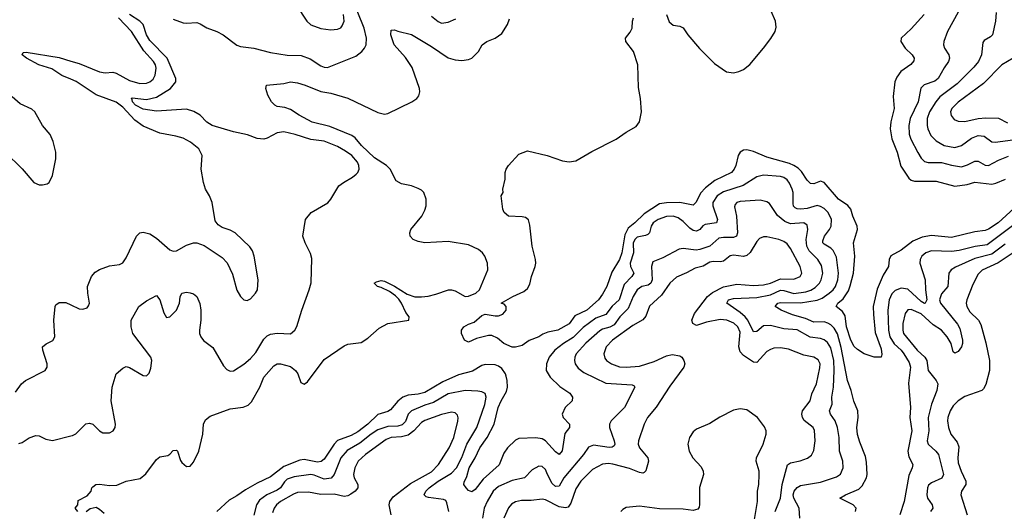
# Model space of a CAD drawing. Header units: inches. Extents: x 1552611 to 1694776, y 811966 to 917215.
# Tile 418 of 549: x 1669695 to 1675565, y 873531 to 876459. Entities that reach past the tile are written whole.
import ezdxf

# ---------------------------------------------------------------- set-up
doc = ezdxf.new("R2010")
doc.units = ezdxf.units.IN
doc.header["$MEASUREMENT"] = 0
doc.layers.add('B6867', color=7, linetype='Continuous')
doc.layers.add('B6877', color=7, linetype='Continuous')

msp = doc.modelspace()

# ---------------------------------------------------------------- linework, layer by layer
at = {"layer": 'B6867', "color": 5}
for points, elevation in [([(1670000, 876104.3), (1669946.3, 876126.3), (1669887, 876167), (1669808.2, 876190), (1669735.5, 876230), (1669709.5, 876250), (1669716.2, 876263.8), (1669733.6, 876266.4), (1669930, 876233.7), (1670000, 876212.7)], 880), ([(1669607.7, 875670), (1669710.2, 875570.2), (1669779.5, 875490), (1669810, 875476), (1669830, 875475.3), (1669857.4, 875482.6), (1669869.6, 875490.4), (1669890, 875531.3), (1669909.8, 875630.2), (1669910.8, 875670), (1669893.9, 875733.9), (1669876.4, 875776.4), (1669829.7, 875830), (1669784, 875910), (1669766.3, 875926.3), (1669698.3, 875958.3), (1669650, 876000.4)], 920), ([(1669670, 874241.3), (1669705.1, 874290), (1669730, 874310.3), (1669846.6, 874370), (1669857.6, 874390), (1669858, 874410), (1669831.8, 874490), (1669829.5, 874510), (1669851.5, 874528.5), (1669891.3, 874548.7), (1669903.6, 874570), (1669898, 874670), (1669905.4, 874750), (1669910, 874760.7), (1669930, 874774), (1669970, 874775.3), (1670000, 874760.8)], 880), ([(1669690, 873934.6), (1669710, 873940.3), (1669750, 873968.5), (1669790, 873981.6), (1669810, 873980.5), (1669850, 873961.3), (1669890, 873953.7), (1670000, 873980)], 860)]:
    msp.add_lwpolyline(points, dxfattribs=dict(at, elevation=elevation))
at = {"layer": 'B6877', "color": 5}
for points, elevation in [([(1670610, 876462.2), (1670670, 876441.2), (1670690, 876438), (1670750, 876442), (1670770, 876434.7), (1670810.9, 876410.9), (1670870, 876389.2), (1670906.7, 876370), (1670988.7, 876308.7), (1671010, 876299), (1671091, 876289), (1671190, 876265), (1671290, 876248.7), (1671373.2, 876246.8), (1671426.7, 876226.7), (1671490, 876184.4), (1671510, 876176.1), (1671530, 876174.9), (1671698.6, 876241.4), (1671735.1, 876270), (1671750.6, 876289.4), (1671759.3, 876310), (1671762.3, 876350), (1671749.2, 876410), (1671634.8, 876690)], 860), ([(1671344.2, 876544.2), (1671406.3, 876450), (1671430, 876428), (1671490, 876406.7), (1671550, 876398.9), (1671590, 876402.2), (1671608.3, 876411.7), (1671617.4, 876422.6), (1671628.3, 876451.7), (1671625.8, 876490)], 880), ([(1670000, 873980), (1670010, 873982.4), (1670030, 873993), (1670088.4, 874051.5), (1670110, 874056.4), (1670130.3, 874050.2), (1670170, 874010.6), (1670190, 873998), (1670230, 873999.3), (1670252.7, 874010), (1670264.5, 874030), (1670265.6, 874050), (1670238.9, 874190), (1670245.6, 874270), (1670269.7, 874350), (1670310, 874383), (1670330, 874392.9), (1670350, 874387), (1670430, 874339), (1670450, 874337.6), (1670466.1, 874353.9), (1670477, 874383), (1670482.6, 874430), (1670476.9, 874450), (1670369.7, 874590), (1670359.7, 874630), (1670359.5, 874670), (1670405.2, 874750), (1670450, 874783.8), (1670510, 874816), (1670530, 874791.3), (1670553.1, 874713.1), (1670570, 874685.5), (1670590, 874688.7), (1670629.7, 874730), (1670648.2, 874770), (1670652, 874808), (1670662, 874830), (1670690, 874835.5), (1670710, 874832.7), (1670730, 874825.5), (1670750, 874810.6), (1670768.9, 874768.9), (1670774.7, 874730), (1670774.7, 874670), (1670765.8, 874610), (1670766.9, 874590), (1670774.3, 874570), (1670789.5, 874549.4), (1670845.8, 874505.8), (1670910, 874398), (1670930, 874374.9), (1670950, 874365.5), (1670970, 874368.4), (1671030, 874406.9), (1671070, 874440.7), (1671102.5, 874477.5), (1671150, 874556.5), (1671170, 874576.5), (1671190, 874585.4), (1671230, 874592.5), (1671310, 874588.9), (1671335.6, 874610), (1671347.2, 874632.7), (1671376, 874730), (1671421.1, 874850), (1671432.7, 874892.7), (1671437.2, 875037.3), (1671427.5, 875067.5), (1671395.6, 875130), (1671383.6, 875170), (1671398.4, 875270), (1671432, 875310), (1671531.8, 875368.2), (1671549.8, 875390.2), (1671598, 875470), (1671624.2, 875490), (1671679.6, 875520.5), (1671701.4, 875538.6), (1671710.9, 875550), (1671717.7, 875570), (1671716.1, 875590), (1671708, 875610), (1671674.7, 875650), (1671637.3, 875677.3), (1671590, 875704), (1671510, 875736.5), (1671430, 875746.2), (1671336, 875776), (1671270, 875790.6), (1671230, 875786.2), (1671170, 875753.7), (1671150, 875748), (1671110, 875750.9), (1671052.8, 875772.8), (1670969.1, 875790.9), (1670842, 875830), (1670809.6, 875850), (1670770, 875891.6), (1670731.9, 875911.9), (1670690, 875927.3), (1670510, 875914), (1670430, 875926.8), (1670384.7, 875950), (1670367.3, 875970), (1670365, 875984.9), (1670359.7, 875990), (1670365.6, 875994.4), (1670450, 875984.5), (1670510, 875998.3), (1670594.1, 876050), (1670624.8, 876090), (1670626, 876110), (1670573.3, 876230), (1670470, 876334.7), (1670450.3, 876370), (1670430.2, 876430.2), (1670410, 876450.5), (1670349, 876490)], 860), ([(1670000, 876212.7), (1670050, 876197.7), (1670170, 876148.3), (1670203.7, 876143.7), (1670250, 876147.3), (1670270, 876141.8), (1670350, 876097.3), (1670410, 876080.1), (1670450, 876081.8), (1670470, 876088.9), (1670490, 876105.6), (1670502.5, 876130), (1670508.6, 876170), (1670503.4, 876190), (1670491.6, 876210), (1670434.5, 876274.5), (1670361.3, 876390), (1670283.3, 876470)], 880), ([(1670042, 873530), (1670026, 873550), (1670042, 873570), (1670044, 873596), (1670097.5, 873622.5), (1670121.2, 873650), (1670124, 873670), (1670130, 873676), (1670148.7, 873690), (1670170, 873693.4), (1670230, 873683.7), (1670273.8, 873686.2), (1670330, 873710.4), (1670413.3, 873726.7), (1670446.2, 873753.8), (1670510, 873838.8), (1670530, 873854.8), (1670577.2, 873862.8), (1670590, 873870.4), (1670610, 873893.4), (1670630, 873894.9), (1670635.3, 873890), (1670653, 873833), (1670660.9, 873820.9), (1670690, 873798.6), (1670710, 873800.6), (1670730, 873824.2), (1670762.5, 873890), (1670785.7, 873990), (1670791.3, 874050), (1670803.3, 874076.7), (1670830, 874098), (1670950, 874141.8), (1671027.8, 874152.2), (1671057.5, 874162.5), (1671076.1, 874183.9), (1671126.5, 874270), (1671150, 874330.3), (1671210, 874398.3), (1671230, 874409), (1671250, 874410.2), (1671310, 874392.7), (1671338.7, 874370), (1671352.4, 874350), (1671370, 874298), (1671390, 874288), (1671410, 874302), (1671510, 874436), (1671630, 874517.6), (1671650, 874525.7), (1671730, 874537.4), (1671770, 874562.4), (1671837.4, 874622.6), (1671890, 874650.2), (1672014, 874670), (1672016, 874690), (1671996, 874716), (1671971.7, 874771.7), (1671955.4, 874795.4), (1671935.5, 874815.5), (1671899.5, 874839.5), (1671850, 874864.5), (1671828, 874870), (1671808, 874890), (1671822, 874898), (1671850, 874906), (1671870, 874902.8), (1671930, 874871.6), (1672003.7, 874823.7), (1672050, 874809.2), (1672090, 874807.6), (1672130, 874813.4), (1672176, 874824), (1672250.3, 874850.3), (1672270, 874850.3), (1672290, 874844.2), (1672350, 874810.4), (1672370, 874811.6), (1672414.3, 874830), (1672436, 874850), (1672484.7, 874970), (1672483.5, 875010), (1672468.2, 875050), (1672454.3, 875070), (1672429.5, 875090), (1672370, 875118.7), (1672250, 875138.3), (1672110, 875129.7), (1672070, 875137.4), (1672040.9, 875150), (1672022.9, 875170), (1672020.7, 875190), (1672027, 875210), (1672091.5, 875288.5), (1672110, 875324.9), (1672117.2, 875350), (1672118.3, 875390), (1672103.6, 875430), (1672090, 875443.6), (1672070, 875454.3), (1672030, 875469.6), (1671970, 875481.6), (1671939.5, 875499.5), (1671904, 875570), (1671881.3, 875590), (1671810, 875637.5), (1671733.3, 875710), (1671695.1, 875755.1), (1671674.5, 875770), (1671542.9, 875822.9), (1671439.1, 875850), (1671360.9, 875890), (1671310, 875924.2), (1671275.7, 875935.7), (1671230, 875942.6), (1671214.7, 875950), (1671196, 875970), (1671174, 876010), (1671161.2, 876050), (1671166, 876070), (1671270, 876079.5), (1671310, 876088.4), (1671350, 876082.6), (1671397.3, 876070), (1671490, 876031.1), (1671550, 876021.1), (1671650, 875993), (1671830, 875906.8), (1671870, 875896.5), (1671890, 875901.3), (1672032, 875970), (1672061.6, 875990), (1672074.9, 876005.1), (1672080.9, 876030), (1672077.4, 876050), (1672035.1, 876175.1), (1671993.9, 876234), (1671927.8, 876310), (1671907.7, 876370), (1671910, 876396.3), (1671930, 876399.5), (1671950, 876390.3), (1672030, 876370.4), (1672150, 876300.7), (1672250, 876231.5), (1672290, 876219.5), (1672330, 876215.5), (1672370, 876222), (1672390, 876230.7), (1672429.2, 876270), (1672452.3, 876310), (1672479.3, 876330), (1672530, 876350.2), (1672570, 876376.5), (1672603.1, 876430), (1672615, 876465)], 840), ([(1672150, 876480.2), (1672190, 876449.2), (1672210, 876439.7), (1672250, 876444.2), (1672295.4, 876464.6)], 860), ([(1675623.1, 875336.9), (1675529.2, 875250), (1675470, 875212), (1675450, 875204.2), (1675390, 875195.7), (1675250, 875161.8), (1675130, 875174.6), (1675075.4, 875164.6), (1675019.1, 875140.9), (1674950, 875086.3), (1674887.8, 875052.3), (1674878.7, 875030), (1674874.3, 874990), (1674843.3, 874936.7), (1674806.7, 874853.3), (1674783.9, 874750), (1674784.2, 874704.2), (1674795.7, 874595.7), (1674830, 874498), (1674835.5, 874464.5), (1674831, 874449), (1674789.3, 874449.3), (1674729.2, 874469.2), (1674690, 874494), (1674670, 874512.7), (1674650, 874549.5), (1674623.9, 874630), (1674616, 874696), (1674600.6, 874720.6), (1674562.4, 874750), (1674572.8, 874770), (1674603.4, 874796.6), (1674635.2, 874844.8), (1674646.6, 874873.4), (1674665.1, 874950), (1674673.9, 875050), (1674665, 875130), (1674689.3, 875210), (1674687.7, 875230), (1674661.4, 875290), (1674650.8, 875330.8), (1674632.5, 875352.5), (1674576.2, 875390), (1674490, 875489.8), (1674470, 875496.8), (1674430, 875482.7), (1674410, 875484.4), (1674390, 875504.4), (1674355.1, 875555.1), (1674335.4, 875575.4), (1674310, 875591.9), (1674283.5, 875603.5), (1674150, 875639.9), (1674070, 875674.9), (1674030, 875684.9), (1674010, 875682.6), (1673989.3, 875670), (1673978.7, 875650), (1673964.6, 875590), (1673955, 875570), (1673937.7, 875550), (1673838.7, 875501.3), (1673783, 875457), (1673753.5, 875426.5), (1673728, 875372), (1673710, 875354.6), (1673630, 875369.9), (1673550, 875369.1), (1673510, 875361.9), (1673416.8, 875303.2), (1673362.9, 875250), (1673321.8, 875218.2), (1673301.9, 875178.1), (1673284.1, 875070), (1673270.9, 875030.9), (1673225.2, 874954.8), (1673195.1, 874870), (1673170, 874824.2), (1673144.9, 874790), (1673076.3, 874730), (1673005.2, 874694.8), (1672970, 874647.4), (1672902, 874610), (1672842.8, 874597.3), (1672814.2, 874585.8), (1672790, 874569.8), (1672732.3, 874547.7), (1672690, 874519), (1672650.9, 874509.1), (1672630, 874509.3), (1672581.2, 874530), (1672542.4, 874562.4), (1672510, 874578), (1672490, 874578), (1672418.8, 874561.2), (1672370, 874539), (1672346, 874550), (1672328, 874590), (1672328, 874610), (1672342, 874630), (1672370, 874646), (1672403.2, 874656.8), (1672450, 874698), (1672470, 874706), (1672530, 874695.5), (1672550, 874696.3), (1672574.2, 874705.8), (1672595.3, 874730), (1672595.3, 874750), (1672584, 874764), (1672566, 874770), (1672634, 874810), (1672700.5, 874839.5), (1672722.6, 874857.4), (1672736, 874884), (1672746.2, 874930), (1672768.6, 874990), (1672772.6, 875010), (1672769.8, 875030), (1672749, 875110), (1672735.3, 875235.3), (1672727.8, 875267.8), (1672710, 875280.7), (1672690, 875286), (1672609, 875290), (1672582.7, 875310), (1672576, 875330), (1672566, 875410), (1672578, 875430), (1672575.3, 875450), (1672588.7, 875510), (1672588.7, 875550), (1672594, 875570), (1672609.4, 875590.6), (1672670, 875658), (1672722, 875678), (1672838.8, 875650), (1672930, 875618), (1672970, 875612.4), (1673010, 875619), (1673104.9, 875675.1), (1673250, 875747.2), (1673310, 875790.2), (1673370, 875822.6), (1673390, 875850.6), (1673402, 875910), (1673396.3, 875990), (1673384.1, 876055.9), (1673380.5, 876190), (1673355.1, 876270), (1673309.3, 876330), (1673306.6, 876350), (1673333.9, 876386.1), (1673345.6, 876410), (1673347.8, 876450), (1673354.5, 876470)], 820), ([(1673551.2, 876491.2), (1673567, 876447), (1673590, 876426), (1673630, 876420.5), (1673650.4, 876410.3), (1673677.1, 876370), (1673747.7, 876287.7), (1673838, 876198), (1673909.2, 876149.2), (1673950, 876142.7), (1673981.2, 876150), (1674010, 876163.1), (1674047.2, 876192.8), (1674130, 876290.4), (1674173.2, 876346.8), (1674198.9, 876390), (1674204.2, 876415.8), (1674199.8, 876450), (1674174.5, 876510)], 820), ([(1675086.5, 876490), (1675010, 876406), (1674950.3, 876350), (1674948.3, 876330), (1674974.2, 876290), (1675015.8, 876250), (1675027.3, 876230), (1675025.7, 876214.3), (1675007.8, 876192.2), (1674948.2, 876151.8), (1674923.4, 876116.6), (1674913, 876090), (1674902.7, 876002.7), (1674909.2, 875930), (1674888.4, 875851.6), (1674885, 875810), (1674895, 875750), (1674926.1, 875670), (1674947.3, 875587.3), (1674996.4, 875516.4), (1675010, 875504.2), (1675030, 875497.2), (1675158.1, 875498.1), (1675270, 875468.1), (1675343, 875477), (1675390, 875490.7), (1675490, 875479.8), (1675514.6, 875485.4), (1675572.7, 875510)], 820), ([(1675290, 876504.8), (1675225.8, 876390), (1675204.2, 876330), (1675203.1, 876310), (1675207.4, 876290), (1675234.9, 876250), (1675238.9, 876230), (1675232.6, 876210), (1675206.3, 876173.7), (1675170, 876109.8), (1675150, 876093.4), (1675087.7, 876072.3), (1675068, 876052), (1675050.6, 875970), (1675002.8, 875870), (1674996.3, 875830), (1674997.7, 875777.7), (1675006.8, 875746.9), (1675048.8, 875668.8), (1675070, 875634.2), (1675090, 875615.5), (1675110, 875607.9), (1675190, 875608.8), (1675250, 875592.7), (1675310, 875583.5), (1675345.4, 875594.6), (1675390, 875617.7), (1675410, 875616.5), (1675450, 875592.4), (1675470, 875591.5), (1675530, 875623.4), (1675590, 875646.4)], 840), ([(1675516.7, 876503.3), (1675513.4, 876450), (1675494, 876370), (1675483, 876357), (1675444.8, 876335.2), (1675436.7, 876323.3), (1675428.8, 876250), (1675410.1, 876210), (1675383.5, 876176.5), (1675283.4, 876076.6), (1675180.3, 875999.7), (1675155.8, 875970), (1675119.1, 875910), (1675105.7, 875870), (1675104.7, 875830), (1675108.8, 875810), (1675127.8, 875770), (1675158, 875738), (1675206.4, 875710), (1675270, 875698.9), (1675310, 875709.5), (1675370, 875754.1), (1675410, 875770.1), (1675445.6, 875765.6), (1675490, 875732.2), (1675509.5, 875729.5), (1675721.8, 875758.2)], 860), ([(1675618.5, 876230), (1675550, 876189.8), (1675441.5, 876078.5), (1675290, 875968.9), (1675251.3, 875930), (1675244.2, 875910), (1675247.8, 875887.8), (1675265.7, 875865.7), (1675290, 875854.2), (1675330, 875853.4), (1675408.8, 875871.2), (1675455.3, 875875.3), (1675530, 875872.2), (1675584.6, 875844.6)], 880), ([(1670000, 874760.8), (1670050, 874736.5), (1670070, 874736), (1670096.1, 874743.9), (1670105.6, 874754.4), (1670110.8, 874770), (1670099.8, 874830), (1670098.5, 874870), (1670122.8, 874930), (1670144.8, 874955.2), (1670170, 874972.1), (1670230, 874994.2), (1670290, 875000.9), (1670308.8, 875011.2), (1670330, 875041.6), (1670390, 875170.4), (1670411, 875189), (1670430, 875194), (1670470, 875184), (1670510, 875159), (1670590, 875089), (1670610, 875080.2), (1670630, 875082), (1670690, 875117.3), (1670730, 875130.3), (1670750.2, 875130.2), (1670794.7, 875114.7), (1670902, 875042), (1670931.7, 875011.7), (1670963.6, 874943.6), (1670988.7, 874848.7), (1671010, 874811), (1671030, 874791), (1671050, 874787.3), (1671070, 874796), (1671101.2, 874830), (1671112, 874850), (1671116.2, 874910), (1671091.8, 875051.8), (1671082.5, 875082.5), (1671067.2, 875107.2), (1670979, 875190), (1670950, 875206), (1670901.7, 875221.7), (1670876.9, 875236.9), (1670860.5, 875260.5), (1670842.4, 875370), (1670826.3, 875410), (1670803, 875450), (1670789.6, 875490), (1670776.2, 875570), (1670782.9, 875650), (1670761.6, 875690), (1670713, 875730), (1670670, 875752.9), (1670626.2, 875766.2), (1670530, 875784.1), (1670430, 875824.5), (1670381.2, 875861.2), (1670310, 875937.7), (1670270, 875968.3), (1670150, 876011.7), (1670031.4, 876091.4), (1670000, 876104.3)], 880), ([(1674678, 873530), (1674681.5, 873550), (1674663.1, 873570), (1674583.6, 873610), (1674617.6, 873630), (1674696.7, 873663.3), (1674717.9, 873682.1), (1674743.1, 873730), (1674747.1, 873750), (1674744.2, 873824.2), (1674737.8, 873857.8), (1674702.6, 873942.6), (1674688.7, 873988.7), (1674684.9, 874030), (1674693.4, 874090), (1674690.7, 874129.3), (1674667.9, 874187.9), (1674652.5, 874250), (1674630.7, 874310.7), (1674592.9, 874507.1), (1674570, 874588.3), (1674550, 874622.5), (1674530, 874642.4), (1674512.4, 874652.4), (1674490, 874659.5), (1674430, 874657.9), (1674379.1, 874679.1), (1674302, 874702), (1674234.7, 874730), (1674199.1, 874750), (1674215.1, 874770), (1674230, 874774.9), (1674350, 874773.3), (1674450, 874787.8), (1674478.8, 874801.2), (1674521.7, 874830), (1674544.2, 874850), (1674557.9, 874870), (1674571.7, 874910), (1674577.2, 874950), (1674564, 875044), (1674543.6, 875083.6), (1674530, 875097.7), (1674490, 875122.3), (1674483.4, 875130), (1674482.6, 875142.6), (1674492.1, 875170), (1674523.2, 875210), (1674533.2, 875230), (1674535, 875270), (1674514, 875310), (1674490, 875335), (1674470, 875346.7), (1674450, 875351.7), (1674390, 875334.6), (1674350.9, 875330.9), (1674330, 875332.4), (1674318.6, 875338.6), (1674308.8, 875348.8), (1674305.4, 875365.4), (1674305.4, 875430), (1674300.7, 875450), (1674285, 875485), (1674270, 875505.7), (1674250, 875519.3), (1674230, 875524.8), (1674130, 875534.2), (1674090, 875524.2), (1674008.9, 875471.1), (1673890, 875434.5), (1673852.6, 875410), (1673827.6, 875370), (1673827.6, 875350), (1673855.1, 875270), (1673848.4, 875250), (1673780.7, 875239.4), (1673767.9, 875232.1), (1673750, 875209.8), (1673730, 875200.2), (1673710, 875203.8), (1673690, 875217.2), (1673650, 875257.4), (1673619.7, 875279.7), (1673590, 875289.3), (1673550, 875287.4), (1673500.7, 875270), (1673471.7, 875250), (1673460.1, 875230), (1673449.6, 875190.4), (1673439.3, 875180.7), (1673426.4, 875173.6), (1673376.8, 875163.2), (1673361.4, 875150), (1673352.2, 875127.8), (1673353.6, 875070), (1673334.7, 875010), (1673336.4, 874990), (1673356.1, 874950), (1673344.6, 874930), (1673297.7, 874882.3), (1673269.6, 874790), (1673227.5, 874752.5), (1673190, 874702.9), (1673130, 874682.3), (1673054.6, 874625.4), (1672993.6, 874566.4), (1672936.3, 874530), (1672884.7, 874490), (1672851, 874450), (1672835, 874410), (1672834.2, 874370), (1672857.2, 874330), (1672915, 874275), (1672975.3, 874235.3), (1672991.2, 874210), (1672988.9, 874190), (1672947.4, 874150), (1672928.7, 874110), (1672934.6, 874090), (1672971.8, 874050), (1672972, 874030), (1672945, 873995), (1672928, 873892), (1672911, 873869), (1672890, 873884.7), (1672830.2, 873950.2), (1672810, 873963.2), (1672771.4, 873968.6), (1672670, 873963.7), (1672650, 873954.3), (1672603.5, 873910), (1672581.9, 873878.1), (1672552.3, 873807.7), (1672457.4, 873722.6), (1672410, 873661.8), (1672390, 873647.3), (1672370, 873654), (1672355.5, 873670), (1672342.2, 873690), (1672344.4, 873704.4), (1672360.8, 873739.2), (1672374.2, 873790), (1672411, 873849), (1672437.9, 873910), (1672480.7, 873970), (1672522.8, 874050), (1672547.7, 874150), (1672564.8, 874190), (1672596.1, 874243.9), (1672603.4, 874270), (1672601.4, 874310), (1672595, 874335), (1672590, 874350.8), (1672570, 874381.4), (1672550, 874395.9), (1672530, 874403.4), (1672470, 874405.7), (1672450, 874399.4), (1672394.5, 874365.5), (1672310, 874343.4), (1672217.8, 874302.2), (1672110, 874239.3), (1672070, 874228.9), (1672010, 874223.2), (1671978, 874210), (1671950, 874186.6), (1671905, 874135), (1671890, 874125.4), (1671830, 874106.7), (1671770.1, 874050), (1671710, 874005.1), (1671670, 873982.2), (1671590, 873953.4), (1671569, 873931), (1671510, 873840.8), (1671492.9, 873827.1), (1671470, 873823.6), (1671390, 873839.6), (1671364.2, 873835.9), (1671270, 873797.3), (1671190, 873736.8), (1671110, 873698.8), (1671040.7, 873659.3), (1670990, 873622.4), (1670943.5, 873596.5), (1670870.2, 873530)], 840), ([(1674345.6, 873490), (1674342, 873550), (1674309.6, 873610), (1674306.7, 873630), (1674311.6, 873650), (1674330, 873672.9), (1674350, 873684.5), (1674470, 873704), (1674563.8, 873736.2), (1674587.3, 873752.7), (1674603.9, 873790), (1674601.4, 873830), (1674581.4, 873890), (1674579.6, 873970), (1674569.9, 874029.9), (1674555.5, 874070), (1674529, 874110), (1674522, 874130), (1674538.5, 874170), (1674537, 874210), (1674546.5, 874270), (1674550.7, 874370), (1674548.3, 874430), (1674530, 874505), (1674510, 874536.1), (1674490, 874551.6), (1674470, 874559.9), (1674408.2, 874568.2), (1674330, 874611.6), (1674250, 874618.5), (1674170, 874637.5), (1674130, 874635.3), (1674090, 874602.4), (1674070, 874600.4), (1674035.8, 874670), (1674020.4, 874690), (1673990, 874715.9), (1673909.7, 874770), (1673920.5, 874790), (1673950, 874798.9), (1674090, 874804.2), (1674170, 874819.8), (1674230, 874847.3), (1674250, 874845.9), (1674310, 874828.3), (1674381.7, 874838.3), (1674411.6, 874848.4), (1674436.4, 874863.6), (1674462.1, 874890), (1674473.5, 874910), (1674482.1, 874950), (1674474.7, 874994.7), (1674452.5, 875030), (1674401.7, 875081.7), (1674387.1, 875110), (1674383.4, 875150), (1674393.2, 875210), (1674390, 875235.1), (1674369.8, 875249.8), (1674290, 875243.7), (1674256.5, 875256.5), (1674212.7, 875292.7), (1674165.2, 875365.2), (1674150, 875375.4), (1674110, 875384.8), (1673990, 875375.8), (1673970.1, 875369.9), (1673961.1, 875358.9), (1673955.9, 875344.1), (1673968.8, 875290), (1673974.5, 875190), (1673967.8, 875170), (1673950, 875162.1), (1673890, 875162.1), (1673862.9, 875157.1), (1673810, 875111.1), (1673750, 875089.9), (1673727.3, 875087.3), (1673650, 875097.2), (1673626.8, 875093.2), (1673530, 875041), (1673470, 875016.9), (1673460.5, 874990), (1673465.6, 874910), (1673458.4, 874890), (1673441, 874879), (1673404.7, 874870), (1673375.3, 874850), (1673351.6, 874810), (1673321.6, 874738.4), (1673272.7, 874690), (1673238.1, 874641.9), (1673212.4, 874627.6), (1673170, 874616.7), (1673154.1, 874605.9), (1673070, 874531.6), (1673013.1, 874470), (1673003.7, 874450), (1673001.7, 874430), (1673006.7, 874410), (1673024.2, 874384.2), (1673057.1, 874357.1), (1673190, 874294.2), (1673345.3, 874285.3), (1673357.8, 874277.7), (1673361.3, 874270), (1673301.3, 874150), (1673220.3, 874070), (1673210.3, 874050), (1673210.2, 874030), (1673239, 873950), (1673242, 873930), (1673238.5, 873921.5), (1673227.9, 873912.1), (1673210, 873911.6), (1673115, 873925), (1673086, 873914), (1673056.1, 873870), (1672938.1, 873730), (1672910, 873680.3), (1672890, 873677.8), (1672870, 873697.5), (1672840.9, 873750), (1672830, 873779.7), (1672810, 873798.3), (1672790, 873799.7), (1672750, 873778.9), (1672703.8, 873730), (1672630, 873714.4), (1672550, 873679.6), (1672518.1, 873650), (1672481.4, 873590), (1672464.7, 873550), (1672453.3, 873490)], 860), ([(1675630, 875242.7), (1675462.3, 875117.7), (1675391.9, 875108.1), (1675295.6, 875084.4), (1675250, 875077.8), (1675130, 875082.7), (1675096.9, 875070), (1675073.4, 875050), (1675062.9, 875030), (1675060.4, 875010), (1675092.6, 874910), (1675094.2, 874850), (1675102.2, 874790), (1675093.8, 874770), (1675090, 874768.4), (1675070, 874780.9), (1674990, 874854), (1674950, 874859.9), (1674913.3, 874846.7), (1674894.2, 874825.8), (1674879.2, 874790), (1674870.1, 874729.9), (1674874.5, 874610), (1674882.5, 874570), (1674907.9, 874527.9), (1674950.3, 874490.3), (1674966.4, 874470), (1674998.1, 874418.1), (1675005.7, 874390), (1674993.9, 874293.9), (1675005.1, 874150), (1675001.1, 874090), (1675014.2, 874010), (1674990.6, 873890), (1674995.5, 873855.5), (1675019.2, 873810), (1675015.4, 873790), (1674995.4, 873744.6), (1674967.9, 873590), (1674942.4, 873510)], 840), ([(1674198.6, 873530), (1674230.3, 873609.7), (1674239.8, 873690), (1674272.2, 873807.8), (1674290, 873820.5), (1674348.8, 873831.2), (1674392.2, 873847.8), (1674414.9, 873865.1), (1674430, 873893.4), (1674438, 873950), (1674432.3, 874012.3), (1674424.5, 874030), (1674371.6, 874071.6), (1674361.2, 874090), (1674356.9, 874110), (1674362.1, 874130), (1674406.8, 874190), (1674417.9, 874230), (1674444.6, 874290), (1674465.1, 874385.1), (1674466.2, 874410), (1674454.2, 874434.2), (1674430, 874449), (1674370, 874461), (1674277.4, 874497.4), (1674230, 874505), (1674190, 874501.9), (1674170, 874495.4), (1674150, 874482.2), (1674090, 874417.7), (1674070, 874418.6), (1674010, 874458.6), (1673990, 874480.8), (1673983, 874510), (1673990, 874598), (1673976.1, 874630), (1673952.1, 874652.1), (1673910, 874669), (1673870, 874672.8), (1673790, 874657.6), (1673730, 874638.5), (1673708.8, 874648.8), (1673702.3, 874670), (1673717.1, 874710), (1673795.1, 874810), (1673825.2, 874834.8), (1673890, 874868.2), (1673970, 874883.2), (1674070, 874875.5), (1674130, 874879.9), (1674170, 874889.3), (1674230, 874915.4), (1674310, 874913.7), (1674347.1, 874930), (1674356.8, 874950), (1674347.5, 874990), (1674290, 875097.3), (1674270, 875124.5), (1674250, 875138.6), (1674221.6, 875150), (1674150, 875165.8), (1674130, 875166.2), (1674104.9, 875155.1), (1674090, 875138.5), (1674050, 875073.2), (1674030, 875055.2), (1674010, 875048.9), (1673950, 875056.1), (1673930, 875052.2), (1673890, 875020.2), (1673870, 875016.2), (1673830, 875018.8), (1673810, 875014.2), (1673770, 874991), (1673721.3, 874978.7), (1673670, 874950.6), (1673610, 874926), (1673570.2, 874890), (1673521.1, 874818.9), (1673450, 874752.9), (1673427.5, 874692.5), (1673410, 874672.1), (1673350, 874637.5), (1673229.2, 874550), (1673190.2, 874510), (1673177.6, 874470), (1673184, 874444), (1673194, 874430), (1673222.3, 874410), (1673270, 874391.9), (1673309.6, 874389.6), (1673390, 874396.5), (1673477.5, 874422.5), (1673550, 874457.1), (1673585, 874465), (1673630, 874457.8), (1673642.6, 874450), (1673654.3, 874430), (1673659.5, 874410), (1673653.7, 874390), (1673570, 874275.8), (1673488.5, 874151.5), (1673437.5, 874090), (1673417.1, 874050), (1673383.2, 873950), (1673382.6, 873930), (1673390.2, 873910), (1673438.6, 873850), (1673442.8, 873830), (1673427, 873773), (1673418.3, 873761.7), (1673410, 873757.4), (1673390, 873761.3), (1673330, 873785.8), (1673230, 873811.9), (1673204.6, 873815.4), (1673170, 873811.2), (1673110, 873780.2), (1673039.8, 873710), (1673010, 873665.4), (1672981.3, 873578.7), (1672965.2, 873554.8), (1672949, 873551), (1672910, 873557.8), (1672830, 873599.1), (1672810, 873604.1), (1672744.2, 873595.8), (1672685.5, 873594.5), (1672650, 873586.5), (1672627.5, 873572.5), (1672608.1, 873551.9), (1672580.4, 873490)], 880), ([(1675570, 875123), (1675490, 875062.1), (1675390, 875037.2), (1675274.1, 874985.9), (1675247.6, 874970), (1675234.4, 874950), (1675227.3, 874870), (1675190, 874827.3), (1675179.1, 874790), (1675184.8, 874770), (1675285.9, 874645.9), (1675300.7, 874620.7), (1675315.6, 874550), (1675315.1, 874530), (1675310.1, 874509.9), (1675290, 874482), (1675270, 874472.8), (1675260.9, 874480.9), (1675248.8, 874530), (1675224.9, 874570), (1675190.4, 874610.4), (1675141, 874641), (1675070, 874708.1), (1675010, 874733.9), (1674989, 874731), (1674973.7, 874710), (1674960.1, 874650), (1674959.6, 874610), (1674964.7, 874590), (1675045.7, 874490), (1675091.4, 874450), (1675102.2, 874430), (1675110.2, 874370), (1675159, 874310), (1675168.2, 874290), (1675162.7, 874250), (1675131.4, 874170), (1675110.1, 874090), (1675115.1, 874010), (1675105.5, 873950), (1675111.9, 873930), (1675157.5, 873890), (1675172.2, 873870), (1675203, 873750), (1675192.2, 873727.8), (1675130, 873700.6), (1675113.9, 873686.1), (1675107.2, 873670), (1675102.2, 873630), (1675106.7, 873610), (1675134.4, 873570), (1675139.7, 873550), (1675124.2, 873530)], 860), ([(1675630, 875078.4), (1675528, 875011.9), (1675432.5, 874967.6), (1675410, 874944.4), (1675377.4, 874882.6), (1675341.9, 874790), (1675338.4, 874770), (1675341.5, 874750), (1675358.8, 874718.8), (1675410.1, 874670.1), (1675424.4, 874644.4), (1675455, 874535), (1675476.5, 874430), (1675477.2, 874370), (1675454.4, 874285.6), (1675440.4, 874259.6), (1675430, 874249.8), (1675330, 874215.5), (1675290, 874188.9), (1675260.9, 874159.1), (1675242, 874130), (1675228, 874090), (1675226.4, 874070), (1675232, 874030), (1675245.8, 873990), (1675283.2, 873943.2), (1675294.5, 873914.5), (1675287.3, 873850), (1675290, 873819.1), (1675306.9, 873770), (1675335.7, 873710), (1675335.5, 873690), (1675310.2, 873650), (1675306.5, 873630), (1675343.2, 873510)], 880), ([(1672253.6, 873530), (1672242, 873582), (1672234.4, 873594.4), (1672221.4, 873601.4), (1672132.7, 873612.7), (1672118, 873618), (1672106, 873630), (1672116.4, 873650), (1672135.3, 873670), (1672189.1, 873710), (1672270, 873757.9), (1672298.9, 873790), (1672330, 873851.3), (1672360.6, 873930), (1672419.1, 874030), (1672467.3, 874167.3), (1672476.5, 874210), (1672470, 874232.6), (1672450, 874243.1), (1672426.7, 874246.7), (1672349.9, 874249.9), (1672250, 874231.3), (1672161.6, 874178.4), (1672110, 874163), (1672030.4, 874129.6), (1672010.7, 874110), (1671993.9, 874066.1), (1671974.4, 874045.6), (1671950, 874038.8), (1671890, 874037.1), (1671830, 874016.6), (1671790, 873991.1), (1671722.4, 873937.6), (1671647.6, 873892.4), (1671609.5, 873850), (1671569.6, 873750.4), (1671550.9, 873729.1), (1671510, 873723.4), (1671450, 873746.5), (1671430, 873749.3), (1671330, 873735.8), (1671290, 873722.2), (1671273.3, 873706.7), (1671249.1, 873670), (1671230, 873656.6), (1671168.4, 873630), (1671123.5, 873596.5), (1671106.4, 873570), (1671090, 873508.4)], 860), ([(1671909.8, 873510.2), (1671897.8, 873570), (1671901.1, 873590), (1671922, 873618), (1672023.9, 873696.1), (1672150, 873766.7), (1672191.7, 873810), (1672254.6, 873910), (1672282.5, 873970), (1672307.6, 874067.6), (1672308.6, 874088.6), (1672304.1, 874104.1), (1672290, 874117.7), (1672270, 874122.4), (1672210, 874108.6), (1672110, 874072.1), (1672090, 874060.8), (1672044.9, 874010), (1672010, 873985), (1671970, 873974.9), (1671910, 873971), (1671880.4, 873959.5), (1671755.8, 873870), (1671713.4, 873830), (1671692.1, 873790), (1671684.2, 873750), (1671689.5, 873729.5), (1671710.2, 873690), (1671710.3, 873670), (1671693.7, 873650), (1671667.9, 873632.1), (1671650, 873622.9), (1671630, 873619.9), (1671570, 873632.3), (1671490, 873630.3), (1671415.6, 873644.4), (1671350, 873642.9), (1671326, 873634), (1671250, 873588.8), (1671226.2, 873570), (1671211.2, 873550), (1671201.9, 873521.9)], 880), ([(1674074.2, 873470), (1674094.4, 873590), (1674093.7, 873650), (1674101.1, 873690), (1674103.4, 873750), (1674102.6, 873770), (1674084.8, 873830), (1674088.1, 873850), (1674126.9, 873930), (1674146, 873990), (1674144.4, 874010), (1674134.5, 874034.5), (1674092.6, 874090), (1674030, 874135.1), (1673990, 874140.8), (1673950, 874132.7), (1673868, 874092), (1673810, 874055), (1673730, 874019.8), (1673710, 874004.8), (1673687.8, 873970), (1673677.5, 873930), (1673685.4, 873890), (1673708.4, 873850), (1673756.8, 873796.8), (1673769.4, 873770), (1673770.8, 873750), (1673746.9, 873673.1), (1673748.5, 873571.5), (1673745.3, 873554.7), (1673736.8, 873543.2), (1673710, 873536.5), (1673650, 873543.2), (1673510, 873545.5), (1673390, 873562.3), (1673310, 873553.3), (1673290, 873542.6), (1673279, 873530)], 920), ([(1670198, 873518), (1670170, 873542.6), (1670150, 873552.7), (1670115.1, 873544.9), (1670090, 873528)], 840)]:
    msp.add_lwpolyline(points, dxfattribs=dict(at, elevation=elevation))

doc.saveas('drawing.dxf')
